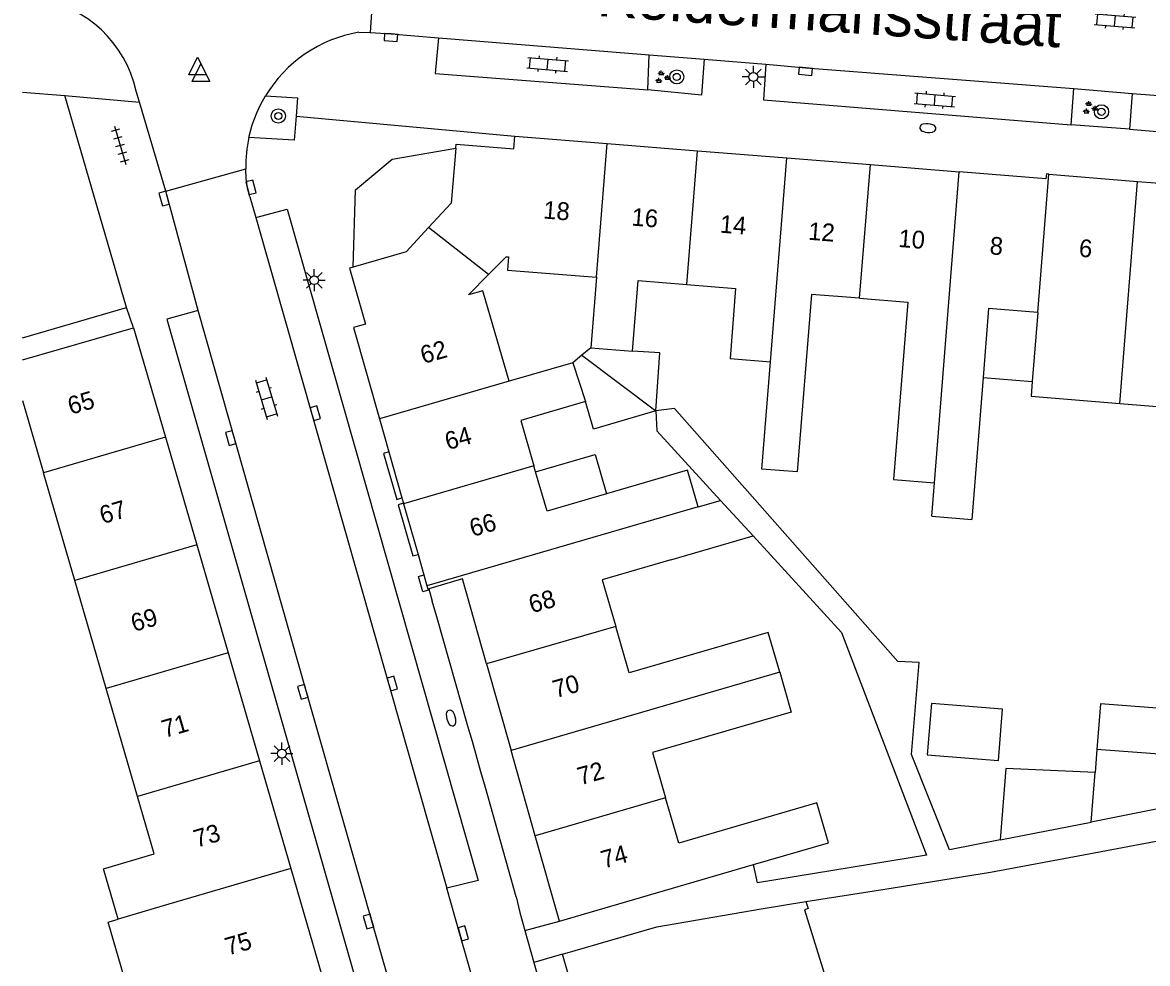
# Model space of a CAD drawing. Extents: x 132998 to 136004, y 396998 to 398512.
# Drawn here: x 133000 to 133063.5, y 397209.1 to 397262.2 of the extents above; entities that cross this region are included whole.
import ezdxf

# ---------------------------------------------------------------- set-up
doc = ezdxf.new("R2010")
doc.units = 0
for name, color, linetype in [('gg-afsc-erfafscheiding', 7, 'Continuous'), ('gg-anno-huisnummerreeks BGT', 7, 'Continuous'), ('gg-anno-openbare ruimte label', 7, 'Continuous'), ('gg-bbg-gedigitaliseerde bebouwing', 7, 'Continuous'), ('gg-bbg-gedigitaliseerde bijgebouw', 7, 'Continuous'), ('gg-bbg-hoofdgebouw', 7, 'Continuous'), ('gg-bbg-luifel en loopbrug', 7, 'Continuous'), ('gg-bbg-tussenscheiding', 7, 'Continuous'), ('gg-knt-verharding', 7, 'Continuous'), ('gg-knt-verharding nz', 7, 'Continuous'), ('gt-grn-weggrens', 7, 'Continuous'), ('gt-symb-boom', 7, 'Continuous'), ('gt-symb-brandkraan', 7, 'Continuous'), ('gt-symb-groenvak', 7, 'Continuous'), ('gt-symb-klinker verharding', 7, 'Continuous'), ('gt-symb-kolk', 7, 'Continuous'), ('gt-symb-lichtmast', 7, 'Continuous'), ('gt-symb-tegel verharding', 7, 'Continuous'), ('gt-symb-waterafsluiter', 7, 'Continuous')]:
    doc.layers.add(name, color=color, linetype=linetype)

# ---------------------------------------------------------------- blocks, each defined once
blk = doc.blocks.new('gt0-BOOM')
at = {"layer": 'gt-symb-boom'}
for radius in [0.4, 0.2]:
    blk.add_circle((0, 0), radius, dxfattribs=at)
blk = doc.blocks.new('gt0-GRVAK')
at = {"layer": 'gt-symb-groenvak'}
for p, q in [((-0.11, 0.189), (-0.228, 0.24)), ((-0.182, 0.153), (0.088, 0.153)), ((-0.091, 0.211), (-0.156, 0.322)), ((-0.047, 0.214), (-0.047, 0.393)), ((-0.004, 0.211), (0.061, 0.322)), ((0.015, 0.189), (0.133, 0.24)), ((0.262, -0.052), (0.197, 0.059)), ((0.305, -0.049), (0.305, 0.13)), ((0.349, -0.052), (0.414, 0.059)), ((-0.245, -0.228), (-0.363, -0.177)), ((-0.318, -0.264), (-0.047, -0.264)), ((-0.226, -0.206), (-0.291, -0.095)), ((-0.183, -0.203), (-0.183, -0.024)), ((-0.139, -0.206), (-0.074, -0.095)), ((-0.12, -0.228), (-0.002, -0.177)), ((0.243, -0.074), (0.125, -0.023)), ((0.17, -0.11), (0.441, -0.11)), ((0.368, -0.074), (0.486, -0.023))]:
    blk.add_line(p, q, dxfattribs=at)
blk = doc.blocks.new('gt0-KL1')
at = {"layer": 'gt-symb-klinker verharding'}
for p, q in [((-1.15, 0.3), (1.15, 0.3)), ((-1, -0.3), (-1, 0.3)), ((-0.5, 0.3), (-0.5, 0.45)), ((0, -0.3), (0, 0.3)), ((0.5, 0.3), (0.5, 0.45)), ((1, -0.3), (1, 0.3)), ((-1.15, -0.3), (1.15, -0.3)), ((-0.5, -0.45), (-0.5, -0.3)), ((0.5, -0.45), (0.5, -0.3))]:
    blk.add_line(p, q, dxfattribs=at)
blk = doc.blocks.new('gt0-BR')
at = {"layer": 'gt-symb-brandkraan'}
for centre, radius, start, end in [((-0.244, 0), 0.206, 107.56694, 252.43307), ((0.599, -2.664), 3, 106.89205, 107.56694), ((0, -0.691), 0.938, 73.10799, 106.89205), ((-0.599, -2.664), 3, 72.43309, 73.10799), ((0.244, 0), 0.206, 287.56695, 72.43309), ((0.599, 2.664), 3, 252.43307, 253.10797), ((0, 0.691), 0.938, 253.10797, 286.89206), ((-0.599, 2.664), 3, 286.89206, 287.56695)]:
    blk.add_arc(centre, radius, start, end, dxfattribs=at)
blk = doc.blocks.new('gt0-LMAST')
at = {"layer": 'gt-symb-lichtmast'}
for p, q in [((-0.182, 0.173), (-0.447, 0.438)), ((-0.005, 0.246), (-0.005, 0.621)), ((0.172, 0.173), (0.437, 0.438)), ((-0.255, -0.004), (-0.63, -0.004)), ((-0.182, -0.181), (-0.447, -0.446)), ((-0.005, -0.254), (-0.005, -0.629)), ((0.437, -0.446), (0.172, -0.181)), ((0.245, -0.004), (0.62, -0.004))]:
    blk.add_line(p, q, dxfattribs=at)
blk.add_circle((-0.005, -0.004), 0.25, dxfattribs=at)
blk = doc.blocks.new('gt0-KOLK')
at = {"layer": 'gt-symb-kolk'}
blk.add_lwpolyline([(0, 0), (0.375, 0), (0.375, 0.4), (-0.375, 0.4), (-0.375, 0), (0, 0)], dxfattribs=at)
blk = doc.blocks.new('gt0-TEG1')
at = {"layer": 'gt-symb-tegel verharding'}
for p, q in [((-1.125, 0), (1.125, 0)), ((-0.9, -0.25), (-0.9, 0.25)), ((-0.45, -0.25), (-0.45, 0.25)), ((0, -0.25), (0, 0.25)), ((0.45, -0.25), (0.45, 0.25)), ((0.9, -0.25), (0.9, 0.25))]:
    blk.add_line(p, q, dxfattribs=at)
blk = doc.blocks.new('gt0-WAFSL')
at = {"layer": 'gt-symb-waterafsluiter'}
for p, q in [((-0.5, -0.333), (0, 0.667)), ((0, 0.667), (0.5, -0.333)), ((0.5, -0.333), (-0.5, -0.333))]:
    blk.add_line(p, q, dxfattribs=at)

msp = doc.modelspace()

# ---------------------------------------------------------------- linework, layer by layer
at = {"layer": 'gg-afsc-erfafscheiding'}
for points in [[(133055.167, 397216.11), (133052.298, 397215.546), (133050.165, 397220.918), (133050.593, 397226.12), (133049.397, 397226.159), (133036.782, 397240.426), (133035.728, 397240.293)], [(133035.728, 397240.293), (133035.797, 397239.175), (133039.388, 397235.25)], [(133041.224, 397233.244), (133046.202, 397227.803), (133051.006, 397215.247), (133041.462, 397213.679), (133041.238, 397214.714)], [(133044.206, 397212.63), (133048.653, 397213.339), (133054.618, 397214.29), (133059.866, 397215.276), (133064.956, 397216.233), (133067.187, 397216.652)]]:
    msp.add_lwpolyline(points, dxfattribs=at)
at = {"layer": 'gg-bbg-gedigitaliseerde bebouwing'}
for p, q in [((133027.292, 397248.988), (133026.301, 397247.988)), ((133027.292, 397248.988), (133027.427, 397248.977)), ((133026.301, 397247.988), (133025.162, 397246.838)), ((133032.381, 397247.836), (133032.062, 397243.847)), ((133000, 397244.423), (133005.86, 397246.12)), ((133057.285, 397245.841), (133056.974, 397241.95)), ((133000, 397243.174), (133006.27, 397244.99)), ((133031.048, 397243.015), (133027.45, 397241.968)), ((133054.202, 397242.172), (133053.561, 397234.176)), ((133000, 397240.892), (133001.186, 397236.814)), ((133002.955, 397230.731), (133001.186, 397236.814)), ((133028.953, 397236.866), (133028.855, 397237.203)), ((133051.303, 397234.357), (133051.453, 397236.237)), ((133038.13, 397234.884), (133039.388, 397235.25)), ((133039.388, 397235.25), (133041.224, 397233.244)), ((133051.303, 397234.357), (133053.561, 397234.176)), ((133036.575, 397231.892), (133041.224, 397233.244)), ((133004.725, 397224.647), (133002.955, 397230.731)), ((133006.494, 397218.564), (133004.725, 397224.647)), ((133030.29, 397211.53), (133041.238, 397214.714)), ((133041.676, 397212.227), (133044.206, 397212.63)), ((133035.796, 397211.211), (133041.676, 397212.227))]:
    msp.add_line(p, q, dxfattribs=at)
for points in [[(133027.427, 397248.977), (133027.368, 397248.237), (133032.381, 397247.836)], [(133034.419, 397243.658), (133034.738, 397247.647), (133037.488, 397247.426)], [(133037.488, 397247.426), (133040.238, 397247.206), (133039.921, 397243.254), (133042.197, 397243.071)], [(133027.45, 397241.968), (133025.966, 397247.072), (133025.162, 397246.838)], [(133047.235, 397246.646), (133044.519, 397246.863), (133043.717, 397236.858), (133041.713, 397237.019), (133042.197, 397243.071)], [(133047.235, 397246.646), (133049.951, 397246.428), (133049.149, 397236.421), (133051.453, 397236.237)], [(133057.285, 397245.841), (133054.513, 397246.063), (133054.202, 397242.172)], [(133061.91, 397240.719), (133066.812, 397240.326), (133067.19, 397245.048)], [(133056.974, 397241.95), (133056.907, 397241.121), (133061.91, 397240.719)], [(133031.758, 397240.824), (133028.111, 397239.763), (133028.855, 397237.203)], [(133032.957, 397235.619), (133029.6, 397234.643), (133028.953, 397236.866)], [(133038.13, 397234.884), (133037.529, 397236.949), (133032.957, 397235.619)], [(133036.575, 397231.892), (133032.708, 397230.768), (133033.469, 397228.15)], [(133042.722, 397225.561), (133042.067, 397227.812), (133034.231, 397225.533), (133033.469, 397228.15)], [(133042.722, 397225.561), (133043.376, 397223.311), (133035.54, 397221.031), (133036.282, 397218.479)], [(133005.392, 397211.643), (133004.567, 397214.479), (133007.438, 397215.317), (133006.494, 397218.564)], [(133041.238, 397214.714), (133045.475, 397215.946), (133044.821, 397218.194), (133037.024, 397215.927), (133036.282, 397218.479)], [(133044.206, 397212.63), (133044.336, 397212.232), (133044.115, 397212.16), (133046.582, 397204.237), (133046.783, 397204.3), (133046.912, 397203.883), (133046.712, 397203.82)], [(133010.032, 397206.398), (133006.604, 397205.397), (133004.828, 397211.479), (133005.392, 397211.643)]]:
    msp.add_lwpolyline(points, dxfattribs=at)
at = {"layer": 'gg-bbg-gedigitaliseerde bijgebouw'}
for p, q in [((133032.062, 397243.847), (133031.555, 397243.431)), ((133031.555, 397243.431), (133031.048, 397243.015)), ((133060.626, 397221.213), (133060.525, 397219.909)), ((133065.287, 397220.853), (133060.626, 397221.213)), ((133065.097, 397218.06), (133060.302, 397217.118)), ((133055.167, 397216.11), (133060.302, 397217.118))]:
    msp.add_line(p, q, dxfattribs=at)
for points in [[(133035.728, 397240.293), (133035.951, 397243.568), (133034.419, 397243.658)], [(133035.728, 397240.293), (133032.21, 397239.269), (133031.758, 397240.824)], [(133051.051, 397220.899), (133055.064, 397220.577), (133055.297, 397223.481), (133051.284, 397223.803), (133051.051, 397220.899)], [(133060.525, 397219.909), (133055.489, 397220.129), (133055.167, 397216.11)]]:
    msp.add_lwpolyline(points, dxfattribs=at)
at = {"layer": 'gg-bbg-hoofdgebouw'}
for p, q in [((133000, 397258.264), (133002.39, 397258.09)), ((133005.86, 397246.12), (133002.39, 397258.09)), ((133027.781, 397255.79), (133032.985, 397255.373)), ((133032.985, 397255.373), (133038.092, 397254.964)), ((133038.092, 397254.964), (133043.118, 397254.562)), ((133043.118, 397254.562), (133047.839, 397254.184)), ((133047.839, 397254.184), (133052.859, 397253.781)), ((133057.91, 397253.648), (133062.913, 397253.241)), ((133062.913, 397253.241), (133067.815, 397252.84)), ((133006.27, 397244.99), (133008.064, 397238.822)), ((133020.145, 397239.844), (133020.674, 397237.984)), ((133008.064, 397238.822), (133009.832, 397232.739)), ((133020.674, 397237.984), (133021.412, 397235.387)), ((133021.412, 397235.387), (133021.497, 397235.089)), ((133021.497, 397235.089), (133021.504, 397235.065)), ((133021.504, 397235.065), (133022.318, 397232.203)), ((133009.832, 397232.739), (133011.602, 397226.655)), ((133022.318, 397232.203), (133022.646, 397231.049)), ((133022.646, 397231.049), (133022.821, 397230.432)), ((133022.821, 397230.432), (133022.87, 397230.26)), ((133022.87, 397230.26), (133022.92, 397230.274)), ((133023.111, 397230.33), (133022.92, 397230.274)), ((133011.602, 397226.655), (133013.37, 397220.572)), ((133026.186, 397226.036), (133027.567, 397221.154)), ((133028.928, 397216.344), (133027.567, 397221.154)), ((133013.37, 397220.572), (133015.139, 397214.489)), ((133030.29, 397211.53), (133028.928, 397216.344)), ((133015.139, 397214.489), (133016.908, 397208.406)), ((133030.465, 397209.667), (133035.796, 397211.211)), ((133032.101, 397204.019), (133030.465, 397209.667))]:
    msp.add_line(p, q, dxfattribs=at)
for points in [[(133024.451, 397255.119), (133024.47, 397255.34), (133027.73, 397255.08), (133027.781, 397255.79)], [(133024.451, 397255.119), (133024.181, 397252.01), (133022.911, 397250.64)], [(133057.91, 397253.648), (133057.77, 397253.66), (133057.74, 397253.39), (133052.859, 397253.781)], [(133022.911, 397250.64), (133021.64, 397249.27), (133018.663, 397248.402)], [(133018.663, 397248.402), (133018.45, 397248.34), (133019.35, 397245.19), (133018.68, 397245), (133020.145, 397239.844)], [(133026.186, 397226.036), (133024.83, 397230.83), (133023.111, 397230.33)]]:
    msp.add_lwpolyline(points, dxfattribs=at)
at = {"layer": 'gg-bbg-luifel en loopbrug'}
msp.add_line((133054.202, 397242.172), (133056.974, 397241.95), dxfattribs=at)
for points in [[(133028.953, 397236.866), (133032.31, 397237.843), (133032.957, 397235.619)], [(133065.485, 397223.426), (133060.824, 397223.786), (133060.626, 397221.213)]]:
    msp.add_lwpolyline(points, dxfattribs=at)
at = {"layer": 'gg-bbg-tussenscheiding'}
for p, q in [((133032.381, 397247.836), (133032.985, 397255.373)), ((133037.488, 397247.426), (133038.092, 397254.964)), ((133042.197, 397243.071), (133043.118, 397254.562)), ((133047.235, 397246.646), (133047.839, 397254.184)), ((133051.453, 397236.237), (133052.859, 397253.781)), ((133057.285, 397245.841), (133057.91, 397253.648)), ((133061.91, 397240.719), (133062.913, 397253.241)), ((133026.301, 397247.988), (133022.911, 397250.64)), ((133032.062, 397243.847), (133034.419, 397243.658)), ((133031.048, 397243.015), (133031.758, 397240.824)), ((133031.555, 397243.431), (133035.728, 397240.293)), ((133027.45, 397241.968), (133020.145, 397239.844)), ((133008.064, 397238.822), (133001.186, 397236.814)), ((133028.855, 397237.203), (133021.504, 397235.065)), ((133038.13, 397234.884), (133022.821, 397230.432)), ((133009.832, 397232.739), (133002.955, 397230.731)), ((133033.469, 397228.15), (133026.186, 397226.036)), ((133011.602, 397226.655), (133004.725, 397224.647)), ((133042.722, 397225.561), (133027.567, 397221.154)), ((133013.37, 397220.572), (133006.494, 397218.564)), ((133060.302, 397217.118), (133060.525, 397219.909)), ((133036.282, 397218.479), (133028.928, 397216.344))]:
    msp.add_line(p, q, dxfattribs=at)
msp.add_lwpolyline([(133015.139, 397214.489), (133008.263, 397212.481), (133005.392, 397211.643)], dxfattribs=at)
at = {"layer": 'gg-knt-verharding'}
for p, q in [((133020.035, 397267.615), (133019.619, 397261.626)), ((133018.969, 397261.646), (133019.619, 397261.626)), ((133035.275, 397258.393), (133035.359, 397260.376)), ((133035.359, 397260.376), (133038.456, 397260.127)), ((133038.456, 397260.127), (133041.95, 397259.844)), ((133006.599, 397257.709), (133006.414, 397258.333)), ((133059.178, 397256.436), (133059.317, 397258.473)), ((133059.317, 397258.473), (133062.611, 397258.19)), ((133008.086, 397252.691), (133006.599, 397257.709)), ((133062.611, 397258.19), (133062.452, 397256.175)), ((133062.452, 397256.175), (133059.178, 397256.436)), ((133062.452, 397256.175), (133074.422, 397255.223)), ((133008.086, 397252.691), (133012.6, 397253.954)), ((133009.908, 397245.964), (133008.086, 397252.691)), ((133012.818, 397252.359), (133013.171, 397251.194)), ((133022.92, 397230.274), (133023.121, 397229.563)), ((133023.382, 397228.685), (133023.121, 397229.563)), ((133025.126, 397222.528), (133023.382, 397228.685)), ((133025.388, 397221.662), (133025.126, 397222.528)), ((133025.86, 397219.947), (133025.388, 397221.662)), ((133026.125, 397219.06), (133025.86, 397219.947)), ((133027.863, 397212.901), (133026.125, 397219.06)), ((133027.863, 397212.901), (133028.055, 397212.008)), ((133028.055, 397212.008), (133028.342, 397210.999)), ((133028.342, 397210.999), (133030.29, 397211.53)), ((133030.465, 397209.667), (133028.853, 397209.2)), ((133028.853, 397209.2), (133030.78, 397202.42))]:
    msp.add_line(p, q, dxfattribs=at)
for points in [[(133019.619, 397261.626), (133020.798, 397261.551), (133023.472, 397261.331)], [(133023.472, 397261.331), (133023.289, 397259.324), (133035.275, 397258.393)], [(133038.456, 397260.127), (133038.302, 397258.092), (133035.275, 397258.393)], [(133041.95, 397259.844), (133041.812, 397257.837), (133059.178, 397256.436)], [(133012.775, 397255.715), (133012.965, 397256.424), (133013.221, 397257.109), (133013.447, 397257.589), (133013.706, 397258.053)], [(133013.706, 397258.053), (133015.515, 397257.947), (133015.432, 397256.909)], [(133015.432, 397256.909), (133015.324, 397255.56), (133012.775, 397255.715)], [(133018.663, 397248.402), (133018.78, 397252.77), (133020.86, 397254.5), (133024.451, 397255.119)], [(133012.818, 397252.359), (133012.698, 397252.854), (133012.629, 397253.404), (133012.6, 397253.954)], [(133013.171, 397251.194), (133014.926, 397251.678), (133025.717, 397213.825), (133023.951, 397213.391)], [(133009.908, 397245.964), (133008.149, 397245.473), (133018.838, 397208.057)], [(133020.674, 397237.984), (133020.376, 397237.899), (133021.114, 397235.302), (133021.412, 397235.387)], [(133021.497, 397235.089), (133021.199, 397235.004), (133022.019, 397232.118), (133022.318, 397232.203)], [(133022.87, 397230.26), (133022.892, 397230.183), (133022.594, 397230.098), (133022.348, 397230.964), (133022.646, 397231.049)], [(133027.341, 397201.508), (133024.678, 397210.787), (133023.951, 397213.391)]]:
    msp.add_lwpolyline(points, dxfattribs=at)
for centre, radius, start, end in [((132999.888, 397256.892), 6.684, 12.45212, 81.4343), ((133020.276, 397254.081), 7.677, 99.7993, 148.84266), ((133020.316, 397254.076), 7.717, 167.74085, 180.90884)]:
    msp.add_arc(centre, radius, start, end, dxfattribs=at)
at = {"layer": 'gg-knt-verharding nz'}
for p, q in [((133023.472, 397261.331), (133035.359, 397260.376)), ((133013.171, 397251.194), (133023.951, 397213.391))]:
    msp.add_line(p, q, dxfattribs=at)
for points in [[(133041.95, 397259.844), (133044.202, 397259.644), (133059.317, 397258.473)], [(133062.611, 397258.19), (133065.085, 397258.013), (133074.586, 397257.218)], [(133020.558, 397208.585), (133016.009, 397224.513), (133009.908, 397245.964)]]:
    msp.add_lwpolyline(points, dxfattribs=at)
at = {"layer": 'gt-grn-weggrens'}
for p, q in [((133002.39, 397258.09), (133006.599, 397257.709)), ((133015.432, 397256.909), (133027.781, 397255.79)), ((133006.27, 397244.99), (133005.86, 397246.12)), ((133028.342, 397210.999), (133028.853, 397209.2))]:
    msp.add_line(p, q, dxfattribs=at)

# ---------------------------------------------------------------- block references
at = {"layer": 'gt-symb-boom'}
for p in [(133036.916, 397259.13), (133014.434, 397256.925), (133060.88, 397257.162)]:
    msp.add_blockref('gt0-BOOM', p, dxfattribs=at)
at = {"layer": 'gt-symb-brandkraan'}
for p, rotation in [((133051.081, 397256.245), 175.29819168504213), ((133024.182, 397222.978), 105.2450703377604)]:
    msp.add_blockref('gt0-BR', p, dxfattribs=dict(at, rotation=rotation))
at = {"layer": 'gt-symb-groenvak'}
for p in [(133036.09, 397259.106), (133060.212, 397257.376)]:
    msp.add_blockref('gt0-GRVAK', p, dxfattribs=at)
at = {"layer": 'gt-symb-klinker verharding'}
for p, rotation in [((133061.643, 397262.292), -4.8778808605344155), ((133029.628, 397259.834), -4.877880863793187), ((133051.474, 397257.832), -4.877880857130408), ((133013.768, 397241.008), -73.4488632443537)]:
    msp.add_blockref('gt0-KL1', p, dxfattribs=dict(at, rotation=rotation))
at = {"layer": 'gt-symb-kolk'}
for p, rotation in [((133020.798, 397261.551), 176.33074590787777), ((133044.202, 397259.644), 174.89375827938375), ((133012.698, 397252.854), -76.40843956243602), ((133008.184, 397252.322), 105.1897871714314), ((133016.334, 397240.111), -74.10181291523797), ((133011.937, 397238.821), 105.89818708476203), ((133020.676, 397224.869), -74.10181291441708), ((133016.009, 397224.513), 105.96901653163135), ((133019.713, 397211.564), 105.84308211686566), ((133024.678, 397210.787), -73.9758903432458)]:
    msp.add_blockref('gt0-KOLK', p, dxfattribs=dict(at, rotation=rotation))
at = {"layer": 'gt-symb-lichtmast'}
for p in [(133041.244, 397259.133), (133016.464, 397247.67), (133014.642, 397220.977)]:
    msp.add_blockref('gt0-LMAST', p, dxfattribs=at)
at = {"layer": 'gt-symb-tegel verharding', "rotation": -73.37760386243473}
msp.add_blockref('gt0-TEG1', (133005.514, 397255.27), dxfattribs=at)
at = {"layer": 'gt-symb-waterafsluiter'}
for p in [(133009.877, 397259.577), (133010.065, 397259.198)]:
    msp.add_blockref('gt0-WAFSL', p, dxfattribs=at)

# ---------------------------------------------------------------- texts
at = {"layer": 'gg-anno-huisnummerreeks BGT'}
for s, rotation, p in [('18', 355.4, (133029.355, 397251.15)), ('16', 355.4, (133034.336, 397250.751)), ('14', 355.4, (133039.319, 397250.352)), ('12', 355.4, (133044.307, 397249.953)), ('10', 355.4, (133049.395, 397249.545)), ('8', 355.4, (133054.544, 397249.132)), ('6', 355.4, (133059.579, 397248.997)), ('62', 15.8, (133022.615, 397242.941)), ('65', 16.2, (133002.725, 397240.074)), ('64', 15.9, (133023.998, 397238.079)), ('67', 16.2, (133004.517, 397233.911)), ('66', 15.8, (133025.388, 397233.189)), ('68', 15.8, (133028.73, 397228.88)), ('69', 16.2, (133006.286, 397227.83)), ('70', 15.8, (133030.084, 397224.095)), ('71', 16.2, (133008.024, 397221.85)), ('72', 15.8, (133031.473, 397219.184)), ('73', 16.2, (133009.823, 397215.664)), ('74', 15.8, (133032.803, 397214.485)), ('75', 16.2, (133011.592, 397209.581))]:
    msp.add_text(s, height=1, rotation=rotation, dxfattribs=at).set_placement(p)
at = {"layer": 'gg-anno-openbare ruimte label'}
msp.add_text('Keldermansstraat', height=2.5, rotation=356.1, dxfattribs=at).set_placement((133032.388, 397262.573))

doc.saveas('drawing.dxf')
